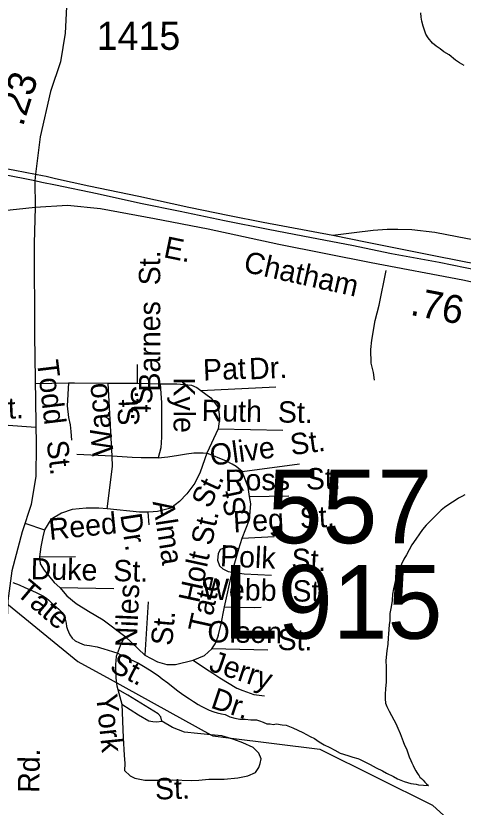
# Model space of a CAD drawing. Extents: x 2001466 to 2224147, y 644118 to 847247.
# Drawn here: x 2069969 to 2071957, y 740590 to 744113 of the extents above; entities that cross this region are included whole.
import ezdxf

# ---------------------------------------------------------------- set-up
doc = ezdxf.new("R2010")
doc.units = 0
for name, color, linetype in [('Exist Hydrographic Misc Water Feature', 7, 'Continuous'), ('Exist Railroad Mainline', 7, 'Continuous'), ('Exist Railroad Siding', 7, 'Continuous'), ('Exist Road Non-System Type 51', 7, 'Continuous'), ('Exist Road Non-System Type 51 Label', 7, 'Continuous'), ('Exist Road Primary Interstate Structure Cantilever Sign Number Label', 7, 'Continuous'), ('Exist Road Secondary Mileage Hundredths English Label', 7, 'Continuous'), ('Exist Road Secondary Structure Standard Bridge Number Label', 7, 'Continuous'), ('Exist Road Secondary Type 51 Attributed', 7, 'Continuous'), ('Exist Road Secondary Type 51 Label', 7, 'Continuous'), ('Exist Road Secondary Type 51 Number Label', 7, 'Continuous')]:
    doc.layers.add(name, color=color, linetype=linetype)

msp = doc.modelspace()

# ---------------------------------------------------------------- linework, layer by layer
at = {"layer": 'Exist Hydrographic Misc Water Feature'}
msp.add_line((2070387.7, 741159.2), (2070835.5, 740912.5), dxfattribs=at)
for points in [[(2071961.3, 743891.7), (2071941.2, 743903.7), (2071923.1, 743915.3), (2071895.3, 743939.5), (2071871.3, 743953.3), (2071855.5, 743965.4), (2071837, 743977.5), (2071821, 743991.2), (2071801.3, 744015.3), (2071791.1, 744031.1), (2071785.1, 744049), (2071779, 744067.4), (2071773.3, 744089), (2071771.2, 744107.1), (2071768.9, 744126.9)], [(2071964.8, 741979.7), (2071951, 741973.7), (2071937.1, 741965.7), (2071916.8, 741951.7), (2071903.3, 741943.7), (2071875.2, 741923.6), (2071859.2, 741911.8), (2071845, 741897.8), (2071827, 741879.8), (2071811.2, 741863.5), (2071793.3, 741845.5), (2071777.1, 741825.6), (2071763.2, 741807.5), (2071747.2, 741783.6), (2071729.4, 741757.5), (2071717.5, 741735.3), (2071705.4, 741713.6), (2071693.7, 741693.5), (2071683.6, 741671.5), (2071673.6, 741647.4), (2071667.4, 741631.3), (2071656, 741597.4), (2071651.5, 741581.4), (2071647.8, 741561.3), (2071643.9, 741537.6), (2071641.6, 741509.5), (2071637.9, 741481.3), (2071632, 741451.4), (2071632.2, 741421.3), (2071627.9, 741401.3), (2071626, 741361.4), (2071624.2, 741343.4), (2071622.1, 741315.4), (2071618.4, 741285.5), (2071614.3, 741243.5), (2071614.5, 741213.5), (2071614.5, 741183.4), (2071614.5, 741147.3), (2071612.5, 741117.2), (2071610.6, 741093.5), (2071610.9, 741071.7), (2071612.9, 741053.5), (2071618.6, 741037.6), (2071628.5, 741017.4), (2071638.7, 740997.6), (2071649, 740979.4), (2071658.8, 740961.8), (2071666.8, 740941.5), (2071676.9, 740917.6), (2071686.9, 740893.4), (2071691, 740881.8), (2071697.2, 740865.5), (2071705.2, 740849.6), (2071711.1, 740831.7), (2071717.1, 740813.8), (2071725.5, 740797.9), (2071729.2, 740787.6), (2071735.3, 740775.7), (2071741.5, 740761.8), (2071747, 740751.6)], [(2068102.2, 741639.4), (2068169, 741667.3), (2068695, 741653.3), (2068877.9, 741577.4), (2069094, 741586.1), (2069320, 741502.8), (2069595, 741552.9), (2069920, 741503.6), (2070245, 741237.8), (2070387.7, 741159.2)], [(2069955.9, 741590.2), (2069984, 741580.3), (2070008, 741568.1), (2070056.1, 741546.6), (2070076.2, 741536.3), (2070091.8, 741528.6), (2070106.4, 741518.4), (2070114.4, 741512.7), (2070134.3, 741492.6), (2070150.1, 741480.5), (2070160.5, 741470.8), (2070170.2, 741460.8), (2070178.2, 741454.7), (2070184.3, 741440.8), (2070188.4, 741426.8), (2070192.1, 741408.8), (2070194.6, 741394.6), (2070198, 741380.7), (2070202.3, 741370.7), (2070208.1, 741356.9), (2070218.5, 741342.7), (2070232.3, 741330.9), (2070252.4, 741321), (2070272.7, 741313), (2070296.7, 741309), (2070330.5, 741303), (2070360.2, 741295.3), (2070398.2, 741283), (2070422.4, 741275.3), (2070442.5, 741263.3), (2070464.6, 741253.1), (2070492.3, 741241.2), (2070514.4, 741231.3), (2070536.4, 741217.5), (2070562.6, 741201.3), (2070601, 741175.6), (2070619, 741161.5), (2070644.8, 741143.4), (2070668.6, 741123.6), (2070688.5, 741107.6), (2070710.9, 741091.6), (2070740.8, 741071.7), (2070758.9, 741060), (2070779, 741047.7), (2070792.9, 741039.9), (2070829, 741021.8), (2070848.9, 741013.9), (2070863.2, 741010.1), (2070882.9, 741005.9), (2070898.9, 741002.3), (2070911, 740996), (2070920.8, 740992), (2070943, 740986.3), (2070964.7, 740982.2), (2070988.9, 740982.2), (2071012.9, 740978.5), (2071039, 740978.6), (2071052.7, 740974.5), (2071068.7, 740968.4), (2071084.7, 740960.3), (2071098.8, 740960.6), (2071113, 740958.5), (2071126.9, 740960.4), (2071153, 740956.5), (2071171, 740954.6), (2071185, 740948.8), (2071200.7, 740942.7), (2071223.1, 740932.9), (2071245, 740922.6), (2071277, 740904.8), (2071296.9, 740894.9), (2071317.2, 740880.9), (2071339.2, 740867), (2071365.2, 740854.9), (2071386.9, 740843.1), (2071411.3, 740830.9), (2071445, 740819.3), (2071467.3, 740813.1), (2071489.5, 740807.3), (2071497.3, 740803.3), (2071529.4, 740787.5), (2071543.4, 740779.3), (2071571.3, 740765.3), (2071599.2, 740751.3), (2071617.4, 740741.6), (2071647.6, 740725.7), (2071665.4, 740715.7), (2071695.1, 740703.5), (2071725.3, 740695.7), (2071749.3, 740691.6), (2071759.3, 740689.8), (2071781.5, 740688), (2071803.2, 740685.9)], [(2070835.5, 740912.5), (2070845, 740907.3), (2070914.5, 740898.6)], [(2070914.5, 740898.6), (2071319.9, 740848.4), (2071821, 740598.7)], [(2071747, 740751.6), (2071751.3, 740743.7), (2071757.1, 740735.9), (2071761.4, 740730), (2071765.3, 740723.7), (2071771.6, 740717.9), (2071779.6, 740709.8), (2071787.6, 740701.6), (2071795.2, 740694), (2071803.2, 740685.9)], [(2073663.7, 737717.4), (2073633.9, 737845), (2073442, 738035.9), (2073357.9, 738211.5), (2073373.9, 738578.7), (2073331.9, 738819.1), (2073207, 739061.1), (2073147.9, 739219.8), (2072723.1, 739602.5), (2072204.9, 740016.6), (2072038, 740400.7), (2071821, 740598.7)]]:
    msp.add_lwpolyline(points, dxfattribs=at)
at = {"layer": 'Exist Railroad Mainline'}
for points in [[(2068688, 743535.4), (2068757, 743544), (2068843.2, 743552.3), (2068937.3, 743556.3), (2069059.2, 743553.8), (2069159.2, 743549.8), (2069267, 743539.6), (2069430.6, 743522.2), (2069594, 743494.9), (2069701.6, 743472.7), (2069908.9, 743436.5), (2069964.5, 743425.6), (2070056.1, 743407.8)], [(2070052.6, 743378), (2070001.9, 743388.6), (2069963.4, 743395.9), (2069824.6, 743422.2), (2069625.3, 743458.3), (2069465.8, 743483.5), (2069350.2, 743501.9), (2069242.4, 743512.1), (2069120.6, 743522.6), (2069012.7, 743526.8), (2068892.6, 743525.2), (2068800.5, 743517.1), (2068679.6, 743502.6)], [(2070056.1, 743407.8), (2070087.6, 743401.7)], [(2070087.6, 743401.7), (2070104.1, 743398.5), (2070145.3, 743389.3), (2070293.2, 743356.6), (2070516.3, 743310), (2070737.3, 743261.5), (2070918.6, 743223.8), (2071068, 743194.8), (2071378.8, 743136.4)], [(2070084, 743371.4), (2070052.6, 743378)], [(2074052.2, 742590), (2073772.8, 742643.4), (2073531.7, 742690.4), (2073318.5, 742728.7), (2073123.3, 742768.7), (2072938, 742802.5), (2072752.7, 742838.3), (2072533.6, 742880.8), (2072091.3, 742965.8), (2072024.6, 742979.4), (2071850.3, 743014.7), (2071639.1, 743053.1), (2071461.8, 743090.7), (2071282.5, 743124.4), (2071091.3, 743162.3), (2070896.1, 743200.3), (2070698.9, 743242.3), (2070523.6, 743277.9), (2070330.5, 743319.8), (2070144.5, 743358.7), (2070084, 743371.4)], [(2071378.8, 743136.4), (2071530.2, 743105.3), (2071834.9, 743045.1), (2072029.8, 743006.1), (2072191.5, 742973.8), (2072580, 742901.8), (2073044.2, 742810.3), (2074052.2, 742617.4)]]:
    msp.add_lwpolyline(points, dxfattribs=at)
at = {"layer": 'Exist Railroad Siding'}
msp.add_lwpolyline([(2071378.8, 743136.4), (2071473, 743148.5), (2071557.2, 743158.7), (2071619.3, 743163.5), (2071667.3, 743162.5), (2071729.3, 743161.2), (2071831.1, 743149.1), (2071976.5, 743122.2), (2072245.6, 743074.7)], dxfattribs=at)
at = {"layer": 'Exist Road Non-System Type 51'}
for p, q in [((2070508.9, 742476.9), (2070508.9, 742560.4)), ((2070055.1, 742476.7), (2070203.3, 742479.7)), ((2070379.1, 742477.2), (2070508.9, 742476.9)), ((2070396.7, 742152.2), (2070379.1, 742477.2)), ((2070508.9, 742476.9), (2070609.8, 742474.2)), ((2070791.5, 742445.4), (2071124.7, 742460.5)), ((2070867.9, 742273.8), (2070817.5, 742165.3)), ((2070867.9, 742273.8), (2071155.7, 742268.2)), ((2070396.7, 742152.2), (2070240.4, 742159.7)), ((2070974.7, 742084.6), (2071229.8, 742118.4)), ((2071008.1, 741972.9), (2071182.4, 741976)), ((2070561.5, 741846.5), (2070556.4, 741903.7)), ((2070009.3, 741853.6), (2070096.1, 741825.2)), ((2070959.9, 741739.5), (2070974.7, 741786.8)), ((2070974.7, 741786.8), (2071117.2, 741795.1)), ((2070930.2, 741636.5), (2070959.9, 741739.5)), ((2070074.1, 741703.9), (2070233.7, 741705.4)), ((2070896.1, 741482.1), (2070930.2, 741636.5)), ((2070163.7, 741567.9), (2070404.9, 741563.4)), ((2070880.1, 741398.6), (2070896.1, 741482.1)), ((2070867.2, 741346.4), (2070880.1, 741398.6)), ((2071089.7, 741289.3), (2070840.5, 741294.9)), ((2070421.5, 741113.3), (2070440.2, 741048.5))]:
    msp.add_line(p, q, dxfattribs=at)
for points in [[(2071563.6, 742490.6), (2071558.3, 742524.7), (2071549.1, 742566.9), (2071546.4, 742626.9), (2071551.2, 742668.8), (2071567, 742756.5), (2071584.4, 742824.2), (2071615.6, 742979.5)], [(2070203.3, 742479.7), (2070197.2, 742376.4), (2070203.5, 742324.3), (2070209.8, 742291.8), (2070212.9, 742262.5), (2070216, 742223.4)], [(2070203.3, 742479.7), (2070230, 742479.7), (2070379.1, 742477.2)], [(2070609.8, 742474.2), (2070615.7, 742390.7), (2070615.7, 742237.6), (2070612.7, 742190.3), (2070600.9, 742144.9)], [(2070609.8, 742474.2), (2070657.3, 742474.2), (2070684, 742474.2), (2070749.2, 742468.6), (2070773, 742457.5), (2070791.5, 742445.4)], [(2070791.5, 742445.4), (2070835.3, 742412.9), (2070864.9, 742374), (2070870.9, 742351.7), (2070873.9, 742318.3), (2070867.9, 742273.8)], [(2069772.8, 742313.6), (2069913.8, 742292.5), (2070058.3, 742281.5)], [(2070817.5, 742165.3), (2070787.8, 742081.8), (2070764.1, 742031.7), (2070728.5, 741984.4), (2070695.8, 741951), (2070657.3, 741920.4), (2070597.9, 741906.5), (2070579.5, 741905.2)], [(2070600.9, 742144.9), (2070643.9, 742150), (2070691.4, 742156.9), (2070727, 742162.5), (2070759.6, 742166.7), (2070781.9, 742166.7), (2070801.2, 742166.7), (2070817.5, 742165.3)], [(2070974.7, 742084.6), (2070948, 742106.8), (2070930.9, 742117.2), (2070905.2, 742129.7), (2070817.5, 742165.3)], [(2070374.7, 741917.9), (2070399.1, 742106.8), (2070396.7, 742152.2)], [(2070600.9, 742144.9), (2070563.8, 742144.4), (2070525.2, 742144.4), (2070486.6, 742147.2), (2070396.7, 742152.2)], [(2071008.1, 741972.9), (2071001.4, 742015), (2070974.7, 742084.6)], [(2070974.7, 741786.8), (2071007.4, 741870.3), (2071013.3, 741939.9), (2071008.1, 741972.9)], [(2070374.7, 741917.9), (2070338.3, 741920.4), (2070281.9, 741920.4), (2070219.6, 741914.8), (2070172.1, 741898.1), (2070124.7, 741870.3), (2070096.1, 741825.2)], [(2070579.5, 741905.2), (2070556.4, 741903.7), (2070517.8, 741903.7), (2070374.7, 741917.9)], [(2070096.1, 741825.2), (2070088.3, 741793), (2070079.4, 741748.5), (2070074.1, 741703.9)], [(2070959.9, 741739.5), (2070921.3, 741747.8), (2070897.6, 741745.1), (2070876.8, 741736.7), (2070867.9, 741717.2), (2070864.9, 741689.4), (2070873.9, 741664.4), (2070888.7, 741650.4), (2070912.4, 741639.3), (2070930.2, 741636.5)], [(2070074.1, 741703.9), (2070076.5, 741673.4), (2070094.3, 741645.5), (2070138.8, 741589.9), (2070163.7, 741567.9)], [(2070930.2, 741636.5), (2070983.6, 741628.2), (2071105.3, 741622.6)], [(2070163.7, 741567.9), (2070195, 741531.3), (2070236.3, 741496.4), (2070291.1, 741462.8), (2070357.6, 741423.4), (2070453.1, 741350.6), (2070541.6, 741266.2), (2070598.7, 741236.5), (2070640.2, 741225.3), (2070678.8, 741225.3), (2070757.4, 741244.8)], [(2070556.9, 741504), (2070541.6, 741266.2)], [(2070896.1, 741482.1), (2071031.1, 741479.3), (2071059.3, 741480.7)], [(2070453.1, 741350.6), (2070431.9, 741308.2), (2070415.3, 741260.5), (2070411.1, 741225.1), (2070413.2, 741164.9)], [(2070840.5, 741294.9), (2070855.3, 741317.2), (2070867.2, 741346.4), (2070869.4, 741355.4)], [(2070757.4, 741244.8), (2070807.8, 741265.7), (2070840.5, 741294.9)], [(2070757.4, 741244.8), (2070811.9, 741206.8), (2070845.1, 741186.1), (2070876.3, 741165.3), (2070951, 741119.6), (2070978, 741109.2), (2071027.4, 741091.7), (2071074.9, 741086.2)], [(2070413.2, 741164.9), (2070417.4, 741129.6), (2070421.5, 741113.3)], [(2070617.1, 740972.1), (2070612.7, 740991.6), (2070600.8, 741005.5), (2070467.2, 741088.4), (2070421.5, 741113.3)], [(2070440.2, 741048.5), (2070514.8, 741001.3), (2070560.7, 740974.9), (2070577.1, 740970.7), (2070594.9, 740969.3), (2070617.1, 740972.1)], [(2070440.2, 741048.5), (2070446.4, 740898.9), (2070450.6, 740822), (2070452.7, 740784.6), (2070452.4, 740753.7), (2070477.6, 740728.9), (2070498.4, 740718.6), (2070542, 740710.2), (2070600.1, 740710.2), (2070664.5, 740712.3), (2070751.7, 740708.2), (2070782.8, 740710.2), (2070826.4, 740714.4), (2070895, 740714.4), (2070955.2, 740720.6), (2071000.9, 740728.9), (2071034.1, 740743.5), (2071048.6, 740766.3), (2071054.8, 740785), (2071059, 740805.8), (2071048.6, 740830.8), (2071023.7, 740855.7), (2070977.6, 740876.1), (2070937.6, 740891.4), (2070914.5, 740898.6)], [(2070835.5, 740912.5), (2070775.9, 740917.9), (2070718, 740923.4), (2070664.6, 740944.3), (2070617.1, 740972.1)], [(2070914.5, 740898.6), (2070884.2, 740908.1), (2070835.5, 740912.5)]]:
    msp.add_lwpolyline(points, dxfattribs=at)
at = {"layer": 'Exist Road Secondary Type 51 Attributed'}
for points in [[(2070146.6, 744415.4), (2070170.8, 744341), (2070186.3, 744265.2), (2070194.6, 744153.2), (2070188.1, 744035), (2070167.2, 743908.7), (2070122.6, 743775.7), (2070076.8, 743574.1), (2070056.1, 743407.8)], [(2070056.1, 743407.8), (2070052.6, 743378)], [(2070052.6, 743378), (2070054.8, 743260.2)], [(2070054.8, 743260.2), (2069790.1, 743232), (2069545.5, 743207.8), (2069210.8, 743120.9), (2068916.3, 743040.8), (2068679, 742986)], [(2070054.8, 743260.2), (2070050, 743100.3), (2070051.6, 742690.5), (2070059.6, 742200.2), (2070058, 742063.3), (2070037.1, 741937.7), (2069996.9, 741816.1), (2069950.2, 741642.2), (2069932.5, 741508.5), (2069921.3, 741192.1), (2069913.2, 740758.9), (2069913.2, 740159), (2069916.4, 739798.3), (2069926.1, 739454.5), (2069916.4, 739000.4), (2069924.5, 738538.2), (2069934.1, 737972.2), (2069949.9, 737420)], [(2074044, 742514.6), (2073930.6, 742533.5), (2073644.9, 742592.3), (2073188.7, 742690.9), (2072864.5, 742751.3), (2072407.5, 742838.7), (2071955.3, 742936.1), (2071549, 743013), (2071138.6, 743095.1), (2070824, 743163.1), (2070585.9, 743209.8), (2070344.5, 743253.3), (2070198, 743267.8), (2070054.8, 743260.2)]]:
    msp.add_lwpolyline(points, dxfattribs=at)

# ---------------------------------------------------------------- texts
at = {"layer": 'Exist Road Non-System Type 51 Label'}
for s, rotation, p in [('Barnes  St.', 90, (2070610.7, 742440.1)), ('Todd  St.', 276.8944, (2070062.1, 742575.5)), ('Pat', 2.5959, (2070802.9, 742488.7)), ('Dr.', 2.5959, (2071007.6, 742494.1)), ('Waco ', 95.6355, (2070404.2, 742159.3)), ('Kyle', 270, (2070670.1, 742503.2)), (' St.', 270, (2070480.4, 742502.1)), (' St.', 2.2322, (2069815, 742314.2)), (' St.', 93.0896, (2070521.8, 742253.8)), ('Ruth  St.', 358.8923, (2070794, 742309.1)), ('Olive  St.', 7.5498, (2070837.8, 742109.2)), ('Ross  St.', 1.0334, (2070898.7, 741997.3)), (' St.', 65.0729, (2070816.3, 741883.4)), (' St.', 101.6892, (2071003.2, 741859.9)), ('Alma', 278.6974, (2070576.8, 741949.7)), ('Peg  St.', 3.3546, (2070937.3, 741812.6)), ('Reed', 5.7161, (2070119.5, 741779.3)), ('Dr.', 278.6974, (2070432.8, 741891.7)), ('Holt St.', 77.7096, (2070783.4, 741494.9)), ('Polk  St.', 357.3807, (2070875, 741662.4)), ('Duke  St.', 358.7121, (2070034, 741604.7)), ('Tate', 319.8403, (2069965.3, 741538.5)), ('Tate', 77.542, (2070826.8, 741362.4)), ('Webb  St.', 358.8194, (2070795.4, 741514.4)), ('Niles', 87.5523, (2070505.9, 741299.3)), ('St.', 84.8011, (2070663.4, 741306.2)), ('Olson', 359.2625, (2070820, 741324)), ('St.', 359.1802, (2071131.9, 741289.5)), ('Jerry', 341.343, (2070822.2, 741199.1)), (' St.', 332.4999, (2070349.4, 741215.6)), ('Dr.', 341.343, (2070830.2, 741033.9)), ('York', 275.8522, (2070325, 741089.8)), (' St.', 1.5806, (2070553.3, 740622.7))]:
    msp.add_text(s, height=95, rotation=rotation, dxfattribs=at).set_placement(p)
at = {"layer": 'Exist Road Primary Interstate Structure Cantilever Sign Number Label'}
msp.add_text('L915', height=328.08, dxfattribs=at).set_placement((2070889.3, 741339.6))
at = {"layer": 'Exist Road Secondary Mileage Hundredths English Label'}
for s, rotation, p in [('.23', 72.5862, (2069999.5, 743616.3)), ('.76', 349.0848, (2071717.9, 742782.3))]:
    msp.add_text(s, height=125, rotation=rotation, dxfattribs=at).set_placement(p)
at = {"layer": 'Exist Road Secondary Structure Standard Bridge Number Label'}
msp.add_text('557', height=328.08, dxfattribs=at).set_placement((2071087.7, 741764.9))
at = {"layer": 'Exist Road Secondary Type 51 Label'}
for s, rotation, p in [('E. ', 348.3543, (2070621.5, 743039)), ('Chatham', 347.4258, (2070976.5, 742974.3)), ('Rd.', 88.9195, (2070072.4, 740653))]:
    msp.add_text(s, height=95, rotation=rotation, dxfattribs=at).set_placement(p)
at = {"layer": 'Exist Road Secondary Type 51 Number Label'}
msp.add_text('1415', height=125, dxfattribs=at).set_placement((2070328, 743961.4))

doc.saveas('drawing.dxf')
